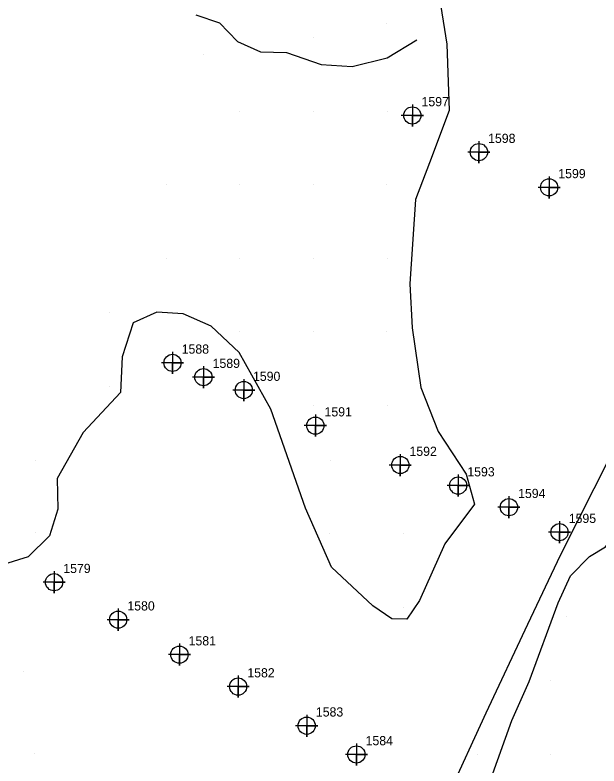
# Model space of a CAD drawing. Extents: x 2062781 to 2066835, y 358981 to 366501.
# Drawn here: x 2063909.5 to 2064068.3, y 361652.2 to 361856.4 of the extents above; entities that cross this region are included whole.
import ezdxf

# ---------------------------------------------------------------- set-up
doc = ezdxf.new("R2010")
doc.units = 0
for name, color, linetype in [('Exist DTM Regular Point CELL', 7, 'Continuous'), ('Exist DTM Regular Point Cogo Number', 7, 'Continuous'), ('PH Exist DTM Breakline', 7, 'Continuous'), ('PH Exist DTM Point', 7, 'Continuous')]:
    doc.layers.add(name, color=color, linetype=linetype)

msp = doc.modelspace()

# ---------------------------------------------------------------- linework, layer by layer
at = {"layer": 'Exist DTM Regular Point CELL'}
for points in [[(2064017.53, 361832.12), (2064017.53, 361826.12), (2064017.53, 361829.12), (2064020.53, 361829.12), (2064014.53, 361829.12)], [(2064035.63, 361822.14), (2064035.63, 361816.14), (2064035.63, 361819.14), (2064038.63, 361819.14), (2064032.63, 361819.14)], [(2064054.72, 361812.55), (2064054.72, 361806.55), (2064054.72, 361809.55), (2064057.72, 361809.55), (2064051.72, 361809.55)], [(2063952.31, 361764.81), (2063952.31, 361758.81), (2063952.31, 361761.81), (2063955.31, 361761.81), (2063949.31, 361761.81)], [(2063960.72, 361760.93), (2063960.72, 361754.93), (2063960.72, 361757.93), (2063963.72, 361757.93), (2063957.72, 361757.93)], [(2063971.7, 361757.41), (2063971.7, 361751.41), (2063971.7, 361754.41), (2063974.7, 361754.41), (2063968.7, 361754.41)], [(2063991.15, 361747.74), (2063991.15, 361741.74), (2063991.15, 361744.74), (2063994.15, 361744.74), (2063988.15, 361744.74)], [(2064014.25, 361737.01), (2064014.25, 361731.01), (2064014.25, 361734.01), (2064017.25, 361734.01), (2064011.25, 361734.01)], [(2064029.98, 361731.43), (2064029.98, 361725.43), (2064029.98, 361728.43), (2064032.98, 361728.43), (2064026.98, 361728.43)], [(2064043.79, 361725.54), (2064043.79, 361719.54), (2064043.79, 361722.54), (2064046.79, 361722.54), (2064040.79, 361722.54)], [(2064057.56, 361718.75), (2064057.56, 361712.75), (2064057.56, 361715.75), (2064060.56, 361715.75), (2064054.56, 361715.75)], [(2063920.11, 361705.14), (2063920.11, 361699.14), (2063920.11, 361702.14), (2063923.11, 361702.14), (2063917.11, 361702.14)], [(2063937.54, 361694.95), (2063937.54, 361688.95), (2063937.54, 361691.95), (2063940.54, 361691.95), (2063934.54, 361691.95)], [(2063954.19, 361685.45), (2063954.19, 361679.45), (2063954.19, 361682.45), (2063957.19, 361682.45), (2063951.19, 361682.45)], [(2063970.16, 361676.75), (2063970.16, 361670.75), (2063970.16, 361673.75), (2063973.16, 361673.75), (2063967.16, 361673.75)], [(2063988.8, 361666.1), (2063988.8, 361660.1), (2063988.8, 361663.1), (2063991.8, 361663.1), (2063985.8, 361663.1)], [(2064002.32, 361658.29), (2064002.32, 361652.29), (2064002.32, 361655.29), (2064005.32, 361655.29), (2063999.32, 361655.29)]]:
    msp.add_lwpolyline(points, dxfattribs=at)
for centre in [(2064017.53, 361829.12), (2064035.63, 361819.14), (2064054.72, 361809.55), (2063952.31, 361761.81), (2063960.72, 361757.93), (2063971.7, 361754.41), (2063991.15, 361744.74), (2064014.25, 361734.01), (2064029.98, 361728.43), (2064043.79, 361722.54), (2064057.56, 361715.75), (2063920.11, 361702.14), (2063937.54, 361691.95), (2063954.19, 361682.45), (2063970.16, 361673.75), (2063988.8, 361663.1), (2064002.32, 361655.29)]:
    msp.add_circle(centre, 2.34, dxfattribs=at)
at = {"layer": 'PH Exist DTM Breakline'}
for points in [[(2064024.56, 361863.41), (2064026.93, 361848.54), (2064027.55, 361830.43), (2064022.18, 361816.26), (2064018.35, 361806.23), (2064016.84, 361783.35), (2064017.47, 361771.35), (2064019.84, 361755.15), (2064024.56, 361743.1), (2064032.2, 361731.57), (2064034.47, 361723.39), (2064026.39, 361712.56), (2064019.48, 361697.17), (2064016.02, 361692.13), (2064011.93, 361692.19), (2064006.79, 361695.7), (2063995.59, 361706.22), (2063988.49, 361722.26), (2063979.01, 361749.19), (2063970.42, 361764.65), (2063962.83, 361771.77), (2063955.24, 361775.17), (2063948.02, 361775.6), (2063941.65, 361772.69), (2063938.61, 361763.45), (2063938.13, 361753.73), (2063928.03, 361742.86), (2063920.96, 361730.33), (2063921.16, 361722), (2063918.88, 361714.78), (2063913.08, 361709.05), (2063906.34, 361706.98)], [(2063958.69, 361856.52), (2063965.12, 361854.29), (2063970, 361849.19), (2063976.27, 361846.4), (2063983.34, 361846.23), (2063992.71, 361842.97), (2064001.18, 361842.42), (2064010.69, 361844.81), (2064018.76, 361849.67)], [(2064003.15, 361549.18), (2064012.19, 361578.87), (2064020.56, 361598.92), (2064028.03, 361618.12), (2064035.38, 361637.08), (2064039, 361648.8), (2064044.56, 361664.53), (2064049.31, 361675.12), (2064057.21, 361696.49), (2064060.52, 361703.85), (2064065.71, 361709.1), (2064070.09, 361711.76), (2064076.43, 361719.47), (2064080.12, 361731.76), (2064084.81, 361744.46)], [(2063953.7, 361477.72), (2063957.4, 361475.32), (2063961.2, 361473.79), (2063961.3, 361473.83), (2063963.13, 361477.13), (2063969.36, 361495.18), (2063979.74, 361522.57), (2063990.6, 361554.02), (2064000.48, 361582.84), (2064011.9, 361615.02), (2064027.39, 361644.29), (2064037.61, 361666.64), (2064048.96, 361690.76), (2064057.83, 361709.5), (2064071.48, 361736.61)]]:
    msp.add_lwpolyline(points, dxfattribs=at)
at = {"layer": 'PH Exist DTM Point'}
for p, q in [((2064010.4, 361854.01), (2064010.4, 361854.01)), ((2063990.65, 361850.27), (2063990.65, 361850.27)), ((2063960.86, 361845.64), (2063960.86, 361845.64)), ((2063970.65, 361830.27), (2063970.65, 361830.27)), ((2063990.65, 361830.27), (2063990.65, 361830.27)), ((2064010.65, 361830.27), (2064010.65, 361830.27)), ((2063950.55, 361810.32), (2063950.55, 361810.32)), ((2063970.65, 361810.27), (2063970.65, 361810.27)), ((2063990.65, 361810.27), (2063990.65, 361810.27)), ((2064010.63, 361810.24), (2064010.63, 361810.24)), ((2063950.65, 361790.27), (2063950.65, 361790.27)), ((2063970.65, 361790.27), (2063970.65, 361790.27)), ((2063990.65, 361790.27), (2063990.65, 361790.27)), ((2064010.68, 361790.26), (2064010.68, 361790.26)), ((2063935.14, 361775.41), (2063935.14, 361775.41)), ((2063970.65, 361770.27), (2063970.65, 361770.27)), ((2063990.65, 361770.27), (2063990.65, 361770.27)), ((2064010.62, 361770.29), (2064010.62, 361770.29)), ((2063935.13, 361755.38), (2063935.13, 361755.38)), ((2063990.65, 361750.27), (2063990.65, 361750.27)), ((2064010.65, 361750.27), (2064010.65, 361750.27)), ((2063915.13, 361735.38), (2063915.13, 361735.38)), ((2063995.15, 361735.37), (2063995.15, 361735.37)), ((2063914.96, 361715.55), (2063914.96, 361715.55)), ((2063995.11, 361715.4), (2063995.11, 361715.4)), ((2064015.13, 361715.38), (2064015.13, 361715.38)), ((2064015.15, 361695.37), (2064015.15, 361695.37)), ((2064059.5, 361692.73), (2064059.5, 361692.73)), ((2063911.78, 361677.77), (2063911.78, 361677.77)), ((2064055.13, 361675.38), (2064055.13, 361675.38)), ((2063914.78, 361655.56), (2063914.78, 361655.56)), ((2064035.13, 361655.38), (2064035.13, 361655.38)), ((2064055.14, 361655.41), (2064055.14, 361655.41))]:
    msp.add_line(p, q, dxfattribs=at)

# ---------------------------------------------------------------- texts
at = {"layer": 'Exist DTM Regular Point Cogo Number'}
for s, p in [('1597', (2064020.03, 361831.62)), ('1597', (2064020.03, 361831.62)), ('1597', (2064020.03, 361831.62)), ('1598', (2064038.13, 361821.64)), ('1598', (2064038.13, 361821.64)), ('1598', (2064038.13, 361821.64)), ('1599', (2064057.22, 361812.05)), ('1599', (2064057.22, 361812.05)), ('1599', (2064057.22, 361812.05)), ('1588', (2063954.81, 361764.31)), ('1588', (2063954.81, 361764.31)), ('1588', (2063954.81, 361764.31)), ('1589', (2063963.22, 361760.43)), ('1589', (2063963.22, 361760.43)), ('1589', (2063963.22, 361760.43)), ('1590', (2063974.2, 361756.91)), ('1590', (2063974.2, 361756.91)), ('1590', (2063974.2, 361756.91)), ('1591', (2063993.65, 361747.24)), ('1591', (2063993.65, 361747.24)), ('1591', (2063993.65, 361747.24)), ('1592', (2064016.75, 361736.51)), ('1592', (2064016.75, 361736.51)), ('1592', (2064016.75, 361736.51)), ('1593', (2064032.48, 361730.93)), ('1593', (2064032.48, 361730.93)), ('1593', (2064032.48, 361730.93)), ('1594', (2064046.29, 361725.04)), ('1594', (2064046.29, 361725.04)), ('1594', (2064046.29, 361725.04)), ('1595', (2064060.06, 361718.25)), ('1595', (2064060.06, 361718.25)), ('1595', (2064060.06, 361718.25)), ('1579', (2063922.61, 361704.64)), ('1579', (2063922.61, 361704.64)), ('1579', (2063922.61, 361704.64)), ('1580', (2063940.04, 361694.45)), ('1580', (2063940.04, 361694.45)), ('1580', (2063940.04, 361694.45)), ('1581', (2063956.69, 361684.95)), ('1581', (2063956.69, 361684.95)), ('1581', (2063956.69, 361684.95)), ('1582', (2063972.66, 361676.25)), ('1582', (2063972.66, 361676.25)), ('1582', (2063972.66, 361676.25)), ('1583', (2063991.3, 361665.6)), ('1583', (2063991.3, 361665.6)), ('1583', (2063991.3, 361665.6)), ('1584', (2064004.82, 361657.79)), ('1584', (2064004.82, 361657.79)), ('1584', (2064004.82, 361657.79))]:
    msp.add_text(s, height=2.5, dxfattribs=at).set_placement(p)

doc.saveas('drawing.dxf')
